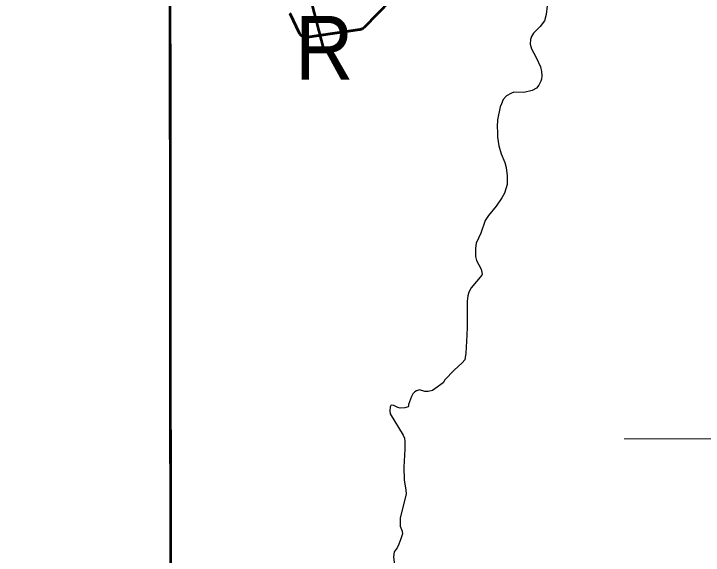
# Model space of a CAD drawing. Extents: x -1643653 to 4543381, y 1624270 to 13878484.
# Drawn here: x 716348 to 724990, y 8948541 to 8955330 of the extents above; entities that cross this region are included whole.
import ezdxf

# ---------------------------------------------------------------- set-up
doc = ezdxf.new("R2010")
doc.units = 0
doc.header["$LTSCALE"] = 200
for name, color, linetype, lineweight in [('1', 7, 'Continuous', 13), ('2', 7, 'Continuous', 13), ('24', 7, 'Continuous', 25), ('27', 7, 'Continuous', 53), ('31', 7, 'Continuous', 53), ('60', 7, 'Continuous', 53)]:
    doc.layers.add(name, color=color, linetype=linetype, lineweight=lineweight)

msp = doc.modelspace()

# ---------------------------------------------------------------- linework, layer by layer
at = {"layer": '1', "lineweight": 25}
msp.add_spline([(814781, 9009175.5), (814787.2, 9009173.4), (814796.9, 9009173.4), (814799.4, 9009172.4), (814805.1, 9009174.5), (814805.6, 9009176.5), (814811.7, 9009179.5), (814811.7, 9009179.5), (814801.5, 9009181), (814790.7, 9009181.5), (814784.1, 9009183.1), (814777.4, 9009185.1), (814778.4, 9009175.5)], degree=3, dxfattribs=at)
at = {"layer": '2'}
msp.add_line((724000, 8950000), (726000, 8950000), dxfattribs=at)
at = {"layer": '24'}
for points in [[(723034.7, 8955430.1), (723019.9, 8955323.4), (723000.2, 8955243.4), (722947.9, 8955171.3), (722862.3, 8955086.3), (722838.4, 8955046.7), (722824.2, 8955008.1), (722820.7, 8954949.3), (722838.2, 8954891), (722897.7, 8954782.5), (722948.3, 8954663.9), (722961.8, 8954604.8), (722967, 8954553.5), (722961.1, 8954509.7), (722954.3, 8954487.2), (722929.7, 8954436.7), (722902.1, 8954398.9), (722845.5, 8954368.8), (722742.5, 8954343.8), (722614.1, 8954347.3), (722585.1, 8954336.2), (722525.4, 8954301.6), (722481.1, 8954255.8), (722462.5, 8954199.1), (722445.9, 8954162.3), (722412.2, 8954002), (722407.1, 8953910.7), (722412.4, 8953847.7), (722409.8, 8953784.7), (722428.2, 8953674.3), (722458.8, 8953575.1), (722502.9, 8953464.5), (722521.8, 8953401.6), (722533.8, 8953298.8), (722531.8, 8953188.4), (722498.4, 8953081.4), (722466, 8953022.2), (722392.6, 8952917.1), (722298.6, 8952801.5), (722258.6, 8952737.9), (722201.2, 8952579.7), (722143.9, 8952454), (722134, 8952391.1), (722136.5, 8952288.2), (722149.9, 8952237.2), (722206.1, 8952129.9), (722219.2, 8952064.8), (722214.7, 8952053.4), (722083.3, 8951895.2), (722050.7, 8951840.8)], [(722050.7, 8951840.8), (722038.6, 8951793.3), (722030.8, 8951726.5), (722032.3, 8951398.8), (722028.7, 8951299.8), (722021.7, 8951225.2), (722016.1, 8951074.9), (722008, 8951019.3), (722000.1, 8950992.6), (721969, 8950952.7), (721869.3, 8950860.9), (721753, 8950739.2), (721728.9, 8950700.5), (721627.2, 8950625.8), (721594.7, 8950607.3), (721543.8, 8950594), (721500.2, 8950594.2), (721433.2, 8950614.3), (721396.2, 8950601.1), (721377.1, 8950590.3), (721351, 8950564.9), (721332.8, 8950532.1), (721297.2, 8950432.1), (721294.4, 8950408.3), (721289.9, 8950402.2), (721248.6, 8950389.7), (721192.8, 8950385.5), (721162.4, 8950393.5), (721112.3, 8950419.6), (721087.2, 8950423.9), (721075.9, 8950419.2), (721066.9, 8950399.9), (721059.7, 8950351.2), (721065.8, 8950315.3), (721229.4, 8950044.8), (721245.2, 8950008.3), (721250.1, 8949966.3)], [(721250.1, 8949966.3), (721250.2, 8949871.2), (721250.2, 8949871.2), (721243.6, 8949796.7), (721237.8, 8949646.3), (721241.5, 8949480.6), (721262.5, 8949362.2), (721267.9, 8949307.1), (721191.4, 8949010.2)], [(721191.4, 8949010.2), (721191, 8948954.2), (721190.6, 8948903.3), (721215.6, 8948842), (721218.6, 8948805.4)], [(721219.8, 8948809.2), (721199.7, 8948745.4), (721173.8, 8948679.3), (721153.2, 8948633.6), (721114.3, 8948584.8), (721107.6, 8948519.8), (721114.3, 8948450.3), (721131.2, 8948394.4), (721151.2, 8948348.5), (721164.9, 8948297.2)]]:
    msp.add_lwpolyline(points, dxfattribs=at)
at = {"layer": '27'}
msp.add_line((718316.5, 8945480.5), (718308.8, 8956018.9), dxfattribs=at)
for points in [[(718316.5, 8945480.5), (718310.4, 8953895.1), (718308.8, 8956018.9)], [(719809.4, 8955332.2), (719810.6, 8955329.7), (719923.9, 8955093), (719925, 8955090.8), (719926.3, 8955088.2), (719927.7, 8955085.8), (719929.2, 8955083.4), (719930.7, 8955081), (719932.3, 8955078.7), (719933.9, 8955076.4), (719935.7, 8955074.1), (719937.4, 8955071.9), (719939.3, 8955069.8), (719941.2, 8955067.7), (719943.2, 8955065.7), (719945.2, 8955063.7), (719947.2, 8955061.8), (719949.4, 8955059.9), (719951.6, 8955058.1), (719953.8, 8955056.4), (719956.1, 8955054.7), (719958.4, 8955053.1), (719960.8, 8955051.5), (719963.2, 8955050.1), (719965.7, 8955048.7), (719968.1, 8955047.3), (719970.7, 8955046.1), (719973.2, 8955044.9), (719975.8, 8955043.8), (719978.5, 8955042.7), (719981.1, 8955041.7), (719983.8, 8955040.8), (719986.5, 8955040), (719989.2, 8955039.3), (719992, 8955038.6), (719994.8, 8955038), (719997.5, 8955037.5), (720000.3, 8955037.1), (720003.1, 8955036.8), (720006, 8955036.5), (720008.8, 8955036.3), (720011.6, 8955036.2), (720014.4, 8955036.2), (720017.3, 8955036.2), (720020.1, 8955036.3), (720022.9, 8955036.5), (720025.7, 8955036.8), (720028.5, 8955037.2), (720686.6, 8955133.3), (720689.4, 8955133.7), (720692.2, 8955134.2), (720695, 8955134.8), (720697.7, 8955135.5), (720700.4, 8955136.3), (720703.1, 8955137.1), (720705.8, 8955138), (720708.5, 8955139), (720711.1, 8955140.1), (720713.7, 8955141.2), (720716.2, 8955142.4), (720718.7, 8955143.7), (720721.2, 8955145.1), (720723.7, 8955146.5), (720726.1, 8955148), (720728.4, 8955149.5), (720730.8, 8955151.2), (720733, 8955152.8), (720735.2, 8955154.6), (720737.4, 8955156.4), (720739.5, 8955158.3), (720741.6, 8955160.2), (720743.6, 8955162.2), (721071.9, 8955497.2)], [(719809.4, 8955332.2), (719810.6, 8955329.7), (719923.9, 8955093), (719925, 8955090.8), (719926.3, 8955088.2), (719927.7, 8955085.8), (719929.2, 8955083.4), (719930.7, 8955081), (719932.3, 8955078.7), (719933.9, 8955076.4), (719935.7, 8955074.1), (719937.4, 8955071.9), (719939.3, 8955069.8), (719941.2, 8955067.7), (719943.2, 8955065.7), (719945.2, 8955063.7), (719947.2, 8955061.8), (719949.4, 8955059.9), (719951.6, 8955058.1), (719953.8, 8955056.4), (719956.1, 8955054.7), (719958.4, 8955053.1), (719960.8, 8955051.5), (719963.2, 8955050.1), (719965.7, 8955048.7), (719968.1, 8955047.3), (719970.7, 8955046.1), (719973.2, 8955044.9), (719975.8, 8955043.8), (719978.5, 8955042.7), (719981.1, 8955041.7), (719983.8, 8955040.8), (719986.5, 8955040), (719989.2, 8955039.3), (719992, 8955038.6), (719994.8, 8955038), (719997.5, 8955037.5), (720000.3, 8955037.1), (720003.1, 8955036.8), (720006, 8955036.5), (720008.8, 8955036.3), (720011.6, 8955036.2), (720014.4, 8955036.2), (720017.3, 8955036.2), (720020.1, 8955036.3), (720022.9, 8955036.5), (720025.7, 8955036.8), (720028.5, 8955037.2), (720686.6, 8955133.3), (720689.4, 8955133.7), (720692.2, 8955134.2), (720695, 8955134.8), (720697.7, 8955135.5), (720700.4, 8955136.3), (720703.1, 8955137.1), (720705.8, 8955138), (720708.5, 8955139), (720711.1, 8955140.1), (720713.7, 8955141.2), (720716.2, 8955142.4), (720718.7, 8955143.7), (720721.2, 8955145.1), (720723.7, 8955146.5), (720726.1, 8955148), (720728.4, 8955149.5), (720730.8, 8955151.2), (720733, 8955152.8), (720735.2, 8955154.6), (720737.4, 8955156.4), (720739.5, 8955158.3), (720741.6, 8955160.2), (720743.6, 8955162.2), (721071.9, 8955497.2)]]:
    msp.add_lwpolyline(points, dxfattribs=at)
at = {"layer": '31'}
msp.add_line((719514.5, 8957668), (720229.5, 8954888.4), dxfattribs=at)
at = {"layer": '60'}
msp.add_lwpolyline([(721071.9, 8955497.2), (720743.6, 8955162.2), (720741.6, 8955160.2), (720739.5, 8955158.3), (720737.4, 8955156.4), (720735.2, 8955154.6), (720733, 8955152.8), (720730.8, 8955151.2), (720728.4, 8955149.5), (720726.1, 8955148), (720723.7, 8955146.5), (720721.2, 8955145.1), (720718.7, 8955143.7), (720716.2, 8955142.4), (720713.7, 8955141.2), (720711.1, 8955140.1), (720708.5, 8955139), (720705.8, 8955138), (720703.1, 8955137.1), (720700.4, 8955136.3), (720697.7, 8955135.5), (720695, 8955134.8), (720692.2, 8955134.2), (720689.4, 8955133.7), (720686.6, 8955133.3), (720028.5, 8955037.2), (720025.7, 8955036.8), (720022.9, 8955036.5), (720020.1, 8955036.3), (720017.3, 8955036.2), (720014.4, 8955036.2), (720011.6, 8955036.2), (720008.8, 8955036.3), (720006, 8955036.5), (720003.1, 8955036.8), (720000.3, 8955037.1), (719997.5, 8955037.5), (719994.8, 8955038), (719992, 8955038.6), (719989.2, 8955039.3), (719986.5, 8955040), (719983.8, 8955040.8), (719981.1, 8955041.7), (719978.5, 8955042.7), (719975.8, 8955043.8), (719973.2, 8955044.9), (719970.7, 8955046.1), (719968.1, 8955047.3), (719965.7, 8955048.7), (719963.2, 8955050.1), (719960.8, 8955051.5), (719958.4, 8955053.1), (719956.1, 8955054.7), (719953.8, 8955056.4), (719951.6, 8955058.1), (719949.4, 8955059.9), (719947.2, 8955061.8), (719945.2, 8955063.7), (719943.2, 8955065.7), (719941.2, 8955067.7), (719939.3, 8955069.8), (719937.4, 8955071.9), (719935.7, 8955074.1), (719933.9, 8955076.4), (719932.3, 8955078.7), (719930.7, 8955081), (719929.2, 8955083.4), (719927.7, 8955085.8), (719926.3, 8955088.2), (719925, 8955090.8), (719923.9, 8955093), (719810.6, 8955329.7), (719809.4, 8955332.2)], dxfattribs=at)

# ---------------------------------------------------------------- texts
at = {"layer": '31', "width": 0.95}
msp.add_text('R', height=800, dxfattribs=at).set_placement((719872.2, 8954503.7))

doc.saveas('drawing.dxf')
